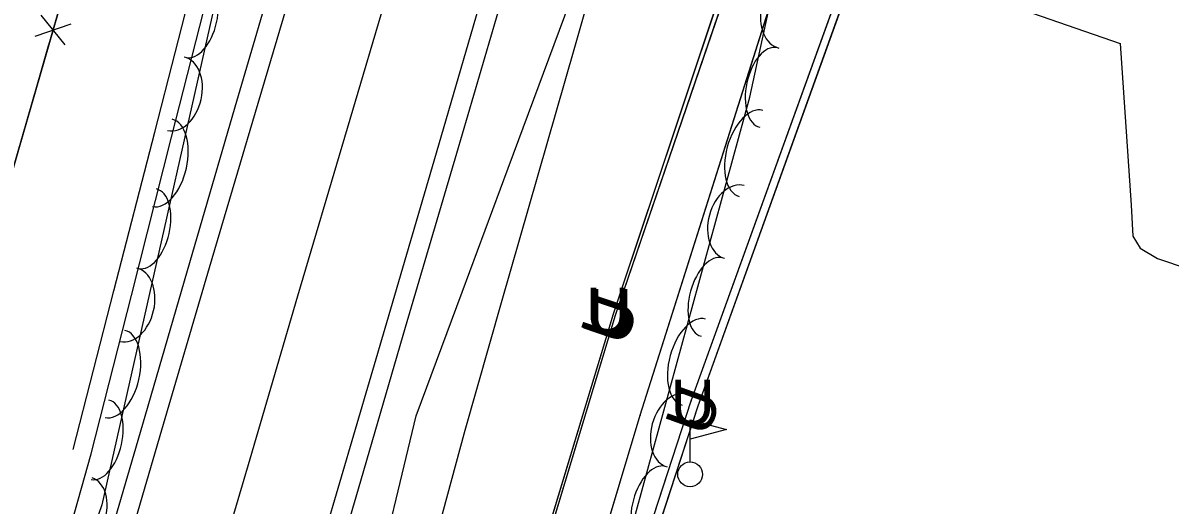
# Model space of a CAD drawing. Extents: x 954793 to 988390, y 1867850 to 1924428.
# Drawn here: x 961045.1 to 961195.8, y 1905871.2 to 1905934.5 of the extents above; entities that cross this region are included whole.
import ezdxf

# ---------------------------------------------------------------- set-up
doc = ezdxf.new("R2010")
doc.units = 0
for name, color, linetype in [('Default', 7, 'Continuous'), ('S_DITCHLINE', 7, 'Continuous'), ('S_DRIVEWAY', 7, 'Continuous'), ('S_EDGE_PAVEMENT', 7, 'Continuous'), ('S_FENCE', 7, 'Continuous'), ('S_FIBER_OPTIC_CABLE', 7, 'Continuous'), ('S_FLAG_POLE', 7, 'Continuous'), ('S_PAVEMENT_CROWN', 7, 'Continuous'), ('S_SHOULDER', 7, 'Continuous'), ('S_TREE', 7, 'Continuous'), ('S_UNDERGROUND_CABLE', 7, 'Continuous'), ('S_UTL_PT_SYM', 7, 'Continuous'), ('S_WATER_UTILITIES', 7, 'Continuous')]:
    doc.layers.add(name, color=color, linetype=linetype)

msp = doc.modelspace()

# ---------------------------------------------------------------- linework, layer by layer
at = {"layer": 'S_DITCHLINE'}
for points in [[(961026.3, 1905778.52), (961030.21, 1905793.2), (961036.17, 1905814.37), (961042.13, 1905835.55), (961048.09, 1905856.73), (961054.05, 1905877.91), (961059.33, 1905898.72), (961064.61, 1905919.53), (961069.89, 1905940.34), (961075.17, 1905961.15), (961081.25, 1905980.58), (961087.33, 1906000.01), (961093.4, 1906019.45), (961099.48, 1906038.88), (961103.84, 1906057.33), (961108.2, 1906075.79), (961112.55, 1906094.24), (961116.91, 1906112.7), (961121.61, 1906128.19), (961126.3, 1906143.67), (961131, 1906159.16), (961135.69, 1906174.65), (961136.69, 1906180.41)], [(961051.67, 1905878.45), (961057.03, 1905899.32), (961062.39, 1905920.2), (961067.75, 1905941.08), (961073.11, 1905961.96), (961078.48, 1905981.62), (961083.84, 1906001.27), (961089.2, 1906020.93), (961094.57, 1906040.58), (961098.23, 1906058.93), (961101.88, 1906077.28), (961105.54, 1906095.63), (961109.2, 1906113.97), (961114.43, 1906129.2), (961119.65, 1906144.44), (961124.88, 1906159.67), (961130.11, 1906174.9), (961131.99, 1906180.24)], [(961061.18, 1905744.78), (961066.5, 1905762.21), (961071.81, 1905779.64), (961077.12, 1905797.07), (961082.43, 1905814.5), (961090.14, 1905832.77), (961096.66, 1905856.9), (961103.18, 1905881.02), (961107.98, 1905897.79), (961112.78, 1905914.56), (961117.58, 1905931.34), (961122.38, 1905948.11)], [(961060.21, 1905744.94), (961065.3, 1905762.41), (961070.39, 1905779.87), (961075.48, 1905797.33), (961080.57, 1905814.79), (961085.08, 1905834.32), (961090.93, 1905858.61), (961096.77, 1905882.89), (961102.81, 1905899.16), (961108.85, 1905915.44), (961114.88, 1905931.71), (961120.92, 1905947.99)]]:
    msp.add_lwpolyline(points, dxfattribs=at)
at = {"layer": 'S_DRIVEWAY'}
msp.add_lwpolyline([(961117.43, 1905954.73), (961136.52, 1905950.69), (961174.2, 1905937.04), (961189.27, 1905931.84), (961190.7, 1905910.59), (961190.9, 1905906.51), (961191.87, 1905904.94), (961194.15, 1905903.56), (961214.46, 1905896.76)], dxfattribs=at)
at = {"layer": 'S_EDGE_PAVEMENT'}
for points in [[(961033.98, 1905777.07), (961039.57, 1905797.54), (961045.16, 1905818.01), (961051.12, 1905838.87), (961057.09, 1905859.74), (961063.34, 1905881.06), (961069.6, 1905902.38), (961075.65, 1905922.81), (961081.7, 1905943.24), (961088.11, 1905964.94), (961094.52, 1905986.64), (961100.38, 1906006.59), (961106.24, 1906026.54), (961111.79, 1906045.23), (961117.33, 1906063.91), (961123.17, 1906083.57), (961129.01, 1906103.22), (961135.38, 1906124.34), (961141.76, 1906145.46), (961147.4, 1906164.55), (961153.03, 1906183.65), (961158.98, 1906203.82), (961164.93, 1906223.99)], [(961059.5, 1905778.1), (961063.2, 1905791.46), (961068.57, 1905810.91), (961074.56, 1905832.01), (961080.54, 1905853.11), (961086.72, 1905874.13), (961092.9, 1905895.16), (961099.4, 1905917.45), (961105.91, 1905939.75), (961111.82, 1905959.7), (961117.73, 1905979.65), (961123.75, 1906000.04), (961129.76, 1906020.43), (961135.78, 1906040.84), (961141.8, 1906061.25), (961146.96, 1906078.61), (961152.13, 1906095.97), (961158.23, 1906116.73), (961164.33, 1906137.5), (961170.23, 1906157.3), (961176.13, 1906177.1), (961181.98, 1906196.97), (961187.84, 1906216.84)]]:
    msp.add_lwpolyline(points, dxfattribs=at)
at = {"layer": 'S_FENCE'}
for p, q in [((961034.06, 1905881.8), (961058.39, 1905965.89)), ((961050.62, 1905931.68), (961047.48, 1905935.57)), ((961046.69, 1905932.81), (961051.42, 1905934.43))]:
    msp.add_line(p, q, dxfattribs=at)
for points in [[(960815.04, 1905577.57), (960839.26, 1905577.7), (960885.56, 1905578.77), (960926.55, 1905578.91), (960956.16, 1905579.8), (960956.58, 1905581.28), (960975.1, 1905665.08), (960987.36, 1905722.36), (961010.79, 1905798.2), (961034.06, 1905881.8), (961058.39, 1905965.89), (961080.13, 1906043.62), (961101.12, 1906116.75), (961119.78, 1906176.01), (961127.63, 1906201.88), (961136.16, 1906228.86), (961155.7, 1906295.71), (961179.56, 1906374.8), (961187.71, 1906406.25)], [(960815.04, 1905577.57), (960839.26, 1905577.7), (960885.56, 1905578.77), (960926.55, 1905578.91), (960956.16, 1905579.8), (960956.58, 1905581.28), (960975.1, 1905665.08), (960987.36, 1905722.36), (961010.79, 1905798.2), (961034.06, 1905881.8), (961058.39, 1905965.89), (961080.13, 1906043.62), (961101.12, 1906116.75), (961119.78, 1906176.01), (961127.63, 1906201.88), (961136.16, 1906228.86), (961155.7, 1906295.71), (961179.56, 1906374.8), (961187.71, 1906406.25)], [(961041.76, 1905908.4), (961048.5, 1905931.7)]]:
    msp.add_lwpolyline(points, dxfattribs=at)
at = {"layer": 'S_FIBER_OPTIC_CABLE'}
for p, q in [((961132.89, 1905884.85), (961164.24, 1905971.7)), ((961110.99, 1905817.56), (961132.89, 1905884.85))]:
    msp.add_line(p, q, dxfattribs=at)
msp.add_lwpolyline([(961026.41, 1904948.64), (961017.37, 1904982.59), (961011.82, 1905055.26), (961016.6, 1905138.53), (961017.47, 1905193.44), (961017.28, 1905224.85), (961027.26, 1905262.09), (961046.14, 1905280.89), (961043.59, 1905375.15), (961039.35, 1905456.04), (961041.72, 1905513.18), (961045.69, 1905529.36), (961064.98, 1905556.23), (961068.35, 1905571.62), (961066.89, 1905584.49), (961064.17, 1905622.21), (961068.8, 1905682.72), (961097.34, 1905766.72), (961110.99, 1905817.56), (961132.89, 1905884.85), (961164.24, 1905971.7), (961188.56, 1906032.16), (961262.11, 1906149.75)], dxfattribs=at)
msp.add_lwpolyline([(961026.41, 1904948.64), (961017.37, 1904982.59), (961011.82, 1905055.26), (961016.6, 1905138.53), (961017.47, 1905193.44), (961017.28, 1905224.85), (961027.26, 1905262.09), (961046.14, 1905280.89), (961043.59, 1905375.15), (961039.35, 1905456.04), (961041.72, 1905513.18), (961045.69, 1905529.36), (961064.98, 1905556.23), (961068.35, 1905571.62), (961066.89, 1905584.49), (961064.17, 1905622.21), (961068.8, 1905682.72), (961097.34, 1905766.72), (961110.99, 1905817.56), (961132.89, 1905884.85), (961164.24, 1905971.7), (961188.56, 1906032.16), (961262.11, 1906149.75)], dxfattribs=at)
at = {"layer": 'S_FLAG_POLE'}
for p, q in [((961132.75, 1905876.83), (961132.75, 1905882.37)), ((961132.75, 1905882.37), (961137.52, 1905881.09)), ((961137.52, 1905881.09), (961132.75, 1905879.81))]:
    msp.add_line(p, q, dxfattribs=at)
msp.add_circle((961132.75, 1905875.2), 1.63, dxfattribs=at)
at = {"layer": 'S_PAVEMENT_CROWN'}
msp.add_lwpolyline([(961045.69, 1905774.26), (961051.22, 1905794.41), (961056.75, 1905814.55), (961062.7, 1905835.21), (961068.65, 1905855.87), (961074.92, 1905877.26), (961081.2, 1905898.65), (961087.38, 1905919.53), (961093.56, 1905940.41), (961099.89, 1905961.71), (961106.21, 1905983), (961112.2, 1906003.74), (961118.19, 1906024.47), (961123.86, 1906043.59), (961129.52, 1906062.71), (961135.06, 1906081.23), (961140.6, 1906099.75), (961146.85, 1906120.65), (961153.11, 1906141.55), (961158.92, 1906161.26), (961164.73, 1906180.97), (961170.65, 1906200.78), (961176.57, 1906220.58)], dxfattribs=at)
at = {"layer": 'S_SHOULDER'}
for points in [[(961031.07, 1905777.37), (961036.9, 1905798.12), (961042.73, 1905818.87), (961048.68, 1905839.69), (961054.63, 1905860.51), (961060.82, 1905881.78), (961067.01, 1905903.06), (961072.98, 1905923.51), (961078.96, 1905943.96), (961085.37, 1905965.61), (961091.78, 1905987.26), (961097.76, 1906007.34), (961103.74, 1906027.43), (961109.23, 1906046.17), (961114.72, 1906064.92), (961120.63, 1906084.45), (961126.53, 1906103.99), (961133.18, 1906125.1), (961139.84, 1906146.22), (961145.78, 1906165.15), (961151.72, 1906184.08), (961157.42, 1906204.36), (961163.13, 1906224.65)], [(961061.53, 1905777.01), (961065.54, 1905790.8), (961071.15, 1905810.06), (961077.06, 1905831.05), (961082.97, 1905852.03), (961089.17, 1905873.29), (961095.36, 1905894.55), (961102.08, 1905917.44), (961108.8, 1905940.34), (961114.54, 1905959.62), (961120.29, 1905978.91), (961126.45, 1905999.28), (961132.61, 1906019.66), (961138.5, 1906040.15), (961144.39, 1906060.64), (961149.61, 1906077.91), (961154.83, 1906095.18), (961161.03, 1906115.57), (961167.24, 1906135.95), (961169.91, 1906145.64), (961174.04, 1906161.08), (961178.17, 1906176.52), (961184.44, 1906196.28), (961190.72, 1906216.04)]]:
    msp.add_lwpolyline(points, dxfattribs=at)
at = {"layer": 'S_TREE'}
for points in [[(961074.84, 1905957.28), (961055.46, 1905871.18), (961042.82, 1905834.7), (961026.57, 1905794.05), (961015.41, 1905766.97), (961000.22, 1905720.42), (960990.68, 1905693.35), (960987.26, 1905682.01), (960981.96, 1905664.66)], [(961095.87, 1905771.68), (961101.65, 1905792.34), (961111.2, 1905822.34), (961117.45, 1905845.69), (961123.47, 1905862.29), (961140.58, 1905924.78), (961144.13, 1905941.15), (961148.39, 1905957.11)]]:
    msp.add_lwpolyline(points, dxfattribs=at)
for centre, major_axis, ratio in [((961145.47, 1905936.08), (-1.05, -4.84), 0.685311), ((961067.7, 1905935.23), (1.17, 5.22), 0.540699), ((961143.03, 1905926.06), (-1.13, -5.23), 0.540699), ((961065.18, 1905925.23), (1.09, 4.83), 0.685311), ((961140.75, 1905917.38), (-1.55, -5.66), 0.55008), ((961063.4, 1905916.14), (1.29, 5.73), 0.55008), ((961138.56, 1905908.38), (-1.31, -4.78), 0.685311), ((961061.46, 1905907.49), (1.17, 5.22), 0.540699), ((961135.59, 1905898.51), (-1.41, -5.16), 0.540699), ((961058.94, 1905897.49), (1.09, 4.83), 0.685311), ((961133.24, 1905889.96), (-1.55, -5.66), 0.55008), ((961057.16, 1905888.4), (1.29, 5.73), 0.55008), ((961131.05, 1905880.96), (-1.31, -4.78), 0.685311), ((961055.21, 1905879.75), (1.17, 5.22), 0.540699), ((961128.08, 1905871.09), (-1.41, -5.16), 0.540699), ((961052.55, 1905870.08), (1.62, 4.68), 0.685311)]:
    msp.add_ellipse(centre, major_axis=major_axis, ratio=ratio, start_param=3.141593, end_param=6.283185, dxfattribs=at)
at = {"layer": 'S_UNDERGROUND_CABLE'}
for p, q in [((961122.68, 1905896.29), (961150.18, 1905978.74)), ((961122.94, 1905896.13), (961151.05, 1905978.44)), ((961133.82, 1905884.2), (961165.32, 1905971.93)), ((961099.97, 1905821.21), (961122.68, 1905896.29)), ((961100.34, 1905821.14), (961122.94, 1905896.13)), ((961112.01, 1905817.42), (961133.82, 1905884.2))]:
    msp.add_line(p, q, dxfattribs=at)
for points in [[(961017.86, 1904908.46), (961015.89, 1904941.51), (961005.94, 1904974.06), (960999.55, 1905055.88), (961001.9, 1905134.04), (961007.43, 1905195.77), (961009.84, 1905254.08), (961011.9, 1905344.41), (961013.82, 1905431.57), (961016.12, 1905461.56), (961020.88, 1905544.24), (961037.02, 1905625.36), (961046.38, 1905663.74), (961054.04, 1905678.82), (961068.03, 1905730.24), (961081.99, 1905759.22), (961099.97, 1905821.21), (961122.68, 1905896.29), (961150.18, 1905978.74), (961170.9, 1906041.6), (961202.06, 1906097.64), (961216.09, 1906117.43), (961239.65, 1906156.81)], [(961017.86, 1904908.46), (961015.89, 1904941.51), (961005.94, 1904974.06), (960999.55, 1905055.88), (961001.9, 1905134.04), (961007.43, 1905195.77), (961009.84, 1905254.08), (961011.9, 1905344.41), (961013.82, 1905431.57), (961016.12, 1905461.56), (961020.88, 1905544.24), (961037.02, 1905625.36), (961046.38, 1905663.74), (961054.04, 1905678.82), (961068.03, 1905730.24), (961081.99, 1905759.22), (961099.97, 1905821.21), (961122.68, 1905896.29), (961150.18, 1905978.74), (961170.9, 1906041.6), (961202.06, 1906097.64), (961216.09, 1906117.43), (961239.65, 1906156.81)], [(961018.52, 1904908.24), (961016.25, 1904941.65), (961006.41, 1904974.08), (961000.09, 1905055.79), (961002.59, 1905134.18), (961008.14, 1905195.51), (961010.36, 1905253.95), (961012.53, 1905344.23), (961014.31, 1905431.55), (961016.78, 1905461.41), (961021.24, 1905543.94), (961037.47, 1905625.32), (961046.9, 1905663.52), (961054.5, 1905678.7), (961068.53, 1905729.92), (961082.6, 1905758.89), (961100.34, 1905821.14), (961122.94, 1905896.13), (961151.05, 1905978.44), (961171.49, 1906041.57), (961202.63, 1906097.75), (961216.73, 1906116.83), (961239.63, 1906156.77)], [(961018.52, 1904908.24), (961016.25, 1904941.65), (961006.41, 1904974.08), (961000.09, 1905055.79), (961002.59, 1905134.18), (961008.14, 1905195.51), (961010.36, 1905253.95), (961012.53, 1905344.23), (961014.31, 1905431.55), (961016.78, 1905461.41), (961021.24, 1905543.94), (961037.47, 1905625.32), (961046.9, 1905663.52), (961054.5, 1905678.7), (961068.53, 1905729.92), (961082.6, 1905758.89), (961100.34, 1905821.14), (961122.94, 1905896.13), (961151.05, 1905978.44), (961171.49, 1906041.57), (961202.63, 1906097.75), (961216.73, 1906116.83), (961239.63, 1906156.77)], [(961062.24, 1905659.18), (961065.74, 1905659.37), (961069.92, 1905682.49), (961098.4, 1905766.49), (961112.01, 1905817.42), (961133.82, 1905884.2), (961165.32, 1905971.93), (961189.54, 1906031.66), (961255.5, 1906122.6), (961261.76, 1906150.05)], [(961062.24, 1905659.18), (961065.74, 1905659.37), (961069.92, 1905682.49), (961098.4, 1905766.49), (961112.01, 1905817.42), (961133.82, 1905884.2), (961165.32, 1905971.93), (961189.54, 1906031.66), (961255.5, 1906122.6), (961261.76, 1906150.05)]]:
    msp.add_lwpolyline(points, dxfattribs=at)
at = {"layer": 'S_UTL_PT_SYM'}
for points in [[(961132.89, 1905884.85), (961132.89, 1905884.9), (961132.89, 1905884.85), (961132.84, 1905884.85), (961132.89, 1905884.85), (961132.89, 1905884.8), (961132.89, 1905884.85), (961132.94, 1905884.85)], [(961126.17, 1905882.98), (961126.17, 1905883.03), (961126.17, 1905882.98), (961126.12, 1905882.98), (961126.17, 1905882.98), (961126.17, 1905882.93), (961126.17, 1905882.98), (961126.22, 1905882.98)]]:
    msp.add_lwpolyline(points, dxfattribs=at)
for points in [[(961132.89, 1905884.85), (961132.85, 1905884.87), (961132.89, 1905884.85), (961132.88, 1905884.81), (961132.89, 1905884.85), (961132.94, 1905884.84), (961132.89, 1905884.85), (961132.91, 1905884.9)], [(961132.89, 1905884.85), (961132.85, 1905884.87), (961132.89, 1905884.85), (961132.88, 1905884.81), (961132.89, 1905884.85), (961132.94, 1905884.84), (961132.89, 1905884.85), (961132.91, 1905884.9)], [(961126.17, 1905882.98), (961126.12, 1905882.99), (961126.17, 1905882.98), (961126.16, 1905882.93), (961126.17, 1905882.98), (961126.22, 1905882.96), (961126.17, 1905882.98), (961126.19, 1905883.02)], [(961126.17, 1905882.98), (961126.12, 1905882.99), (961126.17, 1905882.98), (961126.16, 1905882.93), (961126.17, 1905882.98), (961126.22, 1905882.96), (961126.17, 1905882.98), (961126.19, 1905883.02)]]:
    msp.add_lwpolyline(points, close=True, dxfattribs=at)
at = {"layer": 'S_WATER_UTILITIES'}
for p, q in [((961126.17, 1905882.98), (961155.44, 1905975.32)), ((961105.26, 1905813.05), (961126.17, 1905882.98))]:
    msp.add_line(p, q, dxfattribs=at)
msp.add_lwpolyline([(961085.61, 1905467.74), (961056, 1905539.17), (961050.34, 1905555.08), (961049.23, 1905594.71), (961068.72, 1905688.65), (961090.92, 1905765.32), (961105.26, 1905813.05), (961126.17, 1905882.98), (961155.44, 1905975.32), (961181.03, 1906041.59), (961226.38, 1906097.41), (961243.03, 1906126.27), (961256.33, 1906154.93)], dxfattribs=at)
msp.add_lwpolyline([(961085.61, 1905467.74), (961056, 1905539.17), (961050.34, 1905555.08), (961049.23, 1905594.71), (961068.72, 1905688.65), (961090.92, 1905765.32), (961105.26, 1905813.05), (961126.17, 1905882.98), (961155.44, 1905975.32), (961181.03, 1906041.59), (961226.38, 1906097.41), (961243.03, 1906126.27), (961256.33, 1906154.93)], dxfattribs=at)

# ---------------------------------------------------------------- texts
at = {"layer": 'Default'}
for rotation, p in [(71.5559, (961123.95, 1905892.05)), (71.1399, (961124.17, 1905891.87)), (360, (961119.05, 1905893.75)), (360, (961119.31, 1905893.58)), (70.2485, (961134.99, 1905879.92)), (360, (961130.19, 1905881.65))]:
    msp.add_text('U', height=6, rotation=rotation, dxfattribs=at).set_placement(p)

doc.saveas('drawing.dxf')
